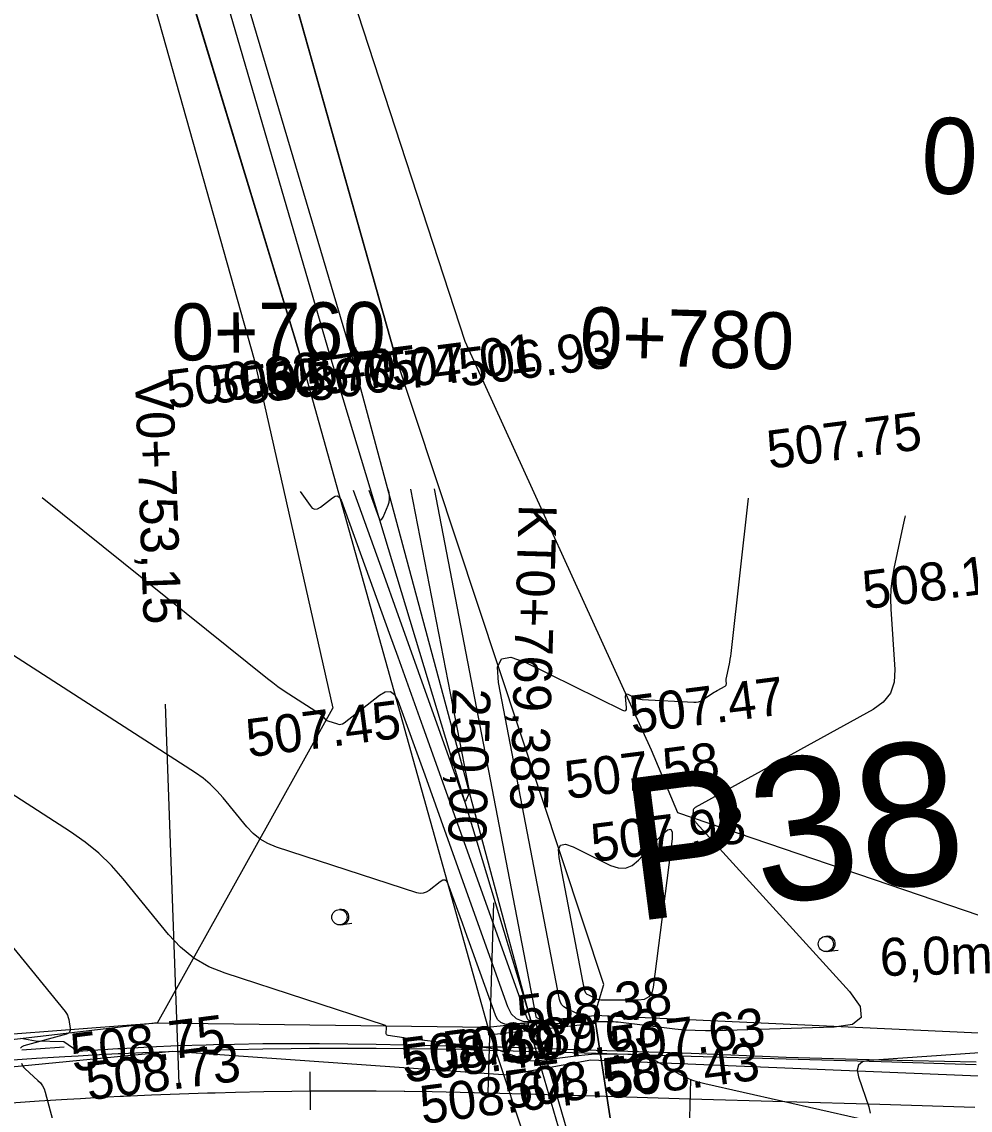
# Model space of a CAD drawing. Extents: x -636600 to -628587, y -1090963 to -1085869.
# Drawn here: x -629050.5 to -629000.6, y -1088235.1 to -1088177.9 of the extents above; entities that cross this region are included whole.
import ezdxf

# ---------------------------------------------------------------- set-up
doc = ezdxf.new("R2010")
doc.units = 0
for name, color, linetype in [('01_PARCELY_NÁVRH_PC', 7, 'Continuous'), ('03_PC_OBJEKTY_STAV', 7, 'Continuous'), ('22', 7, 'Continuous'), ('40', 7, 'Continuous'), ('42', 7, 'Continuous'), ('43', 7, 'Continuous'), ('60', 7, 'Continuous'), ('dno příkopu', 7, 'Continuous'), ('Ex_Major Contours', 7, 'Continuous'), ('Ex_Minor Contours', 7, 'Continuous'), ('HEKTOMETRY100', 7, 'Continuous'), ('HEKTOMETRY20', 7, 'Continuous'), ('HL_BODY', 7, 'Continuous'), ('koty_vše', 7, 'Continuous'), ('PARCELY_NÁVRH_TOKY_NÁDRŽE', 7, 'Continuous'), ('POLOMERY', 7, 'Continuous'), ('popis', 7, 'Continuous'), ('propustky', 7, 'Continuous'), ('situace_osa', 7, 'Continuous'), ('situace_těleso', 7, 'Continuous'), ('situace_vozovka', 7, 'Continuous'), ('VRCHOLY', 7, 'Continuous')]:
    doc.layers.add(name, color=color, linetype=linetype)

msp = doc.modelspace()

# ---------------------------------------------------------------- linework, layer by layer
at = {"layer": '01_PARCELY_NÁVRH_PC'}
for points in [[(-628992.524, -1088231.442), (-629020.39, -1088230.166), (-629019.227, -1088237.729), (-629017.67, -1088241.068), (-628972.309, -1088240.053)], [(-629387.941, -1088234.584), (-629219.304, -1088240.336), (-629181.474, -1088240.829), (-629109.866, -1088237.201), (-629061.821, -1088231.942), (-629043.39, -1088230.538), (-629025.998, -1088230.775), (-629023.594, -1088238.038), (-629036.901, -1088241.582), (-629140.622, -1088247.813), (-629178.5, -1088248.878), (-629442.3, -1088243.561)]]:
    msp.add_lwpolyline(points, dxfattribs=at)
at = {"layer": '22'}
for p, q in [((-629043.029, -1088152.325), (-629030.923, -1088195.253)), ((-629035.897, -1088195.378), (-629048.039, -1088155.388)), ((-629035.897, -1088195.378), (-629025.998, -1088230.775)), ((-629019.895, -1088228.529), (-629030.923, -1088195.253)), ((-629020.39, -1088230.166), (-629019.895, -1088228.529))]:
    msp.add_line(p, q, dxfattribs=at)
at = {"layer": '40'}
for p, q in [((-629062.869, -1088233.987), (-629042.592, -1088232.039)), ((-629042.592, -1088232.039), (-629024.95, -1088233.282)), ((-629024.95, -1088233.282), (-629020.575, -1088232.498)), ((-629020.575, -1088232.498), (-628990.948, -1088233.715))]:
    msp.add_line(p, q, dxfattribs=at)
at = {"layer": '42'}
for p, q in [((-629027.184, -1088194.692), (-629041.248, -1088151.663)), ((-629049.436, -1088156.052), (-629038.295, -1088195.625)), ((-629017.386, -1088216.189), (-629027.184, -1088194.692)), ((-629038.295, -1088195.625), (-629034.153, -1088213.987)), ((-629043.39, -1088230.538), (-629034.153, -1088213.987)), ((-629015.993, -1088219.499), (-629017.386, -1088216.189)), ((-628990.488, -1088228.191), (-629015.993, -1088219.499)), ((-629043.39, -1088230.538), (-629062.677, -1088232.813))]:
    msp.add_line(p, q, dxfattribs=at)
at = {"layer": '43'}
for p, q in [((-629033.756, -1088225.382), (-629033.657, -1088225.37)), ((-629033.657, -1088225.37), (-629033.161, -1088225.306)), ((-629008.06, -1088226.779), (-629007.564, -1088226.715)), ((-629008.159, -1088226.792), (-629008.06, -1088226.779))]:
    msp.add_line(p, q, dxfattribs=at)
for centre in [(-629033.807, -1088224.986), (-629008.21, -1088226.395)]:
    msp.add_circle(centre, 0.4, dxfattribs=at)
for centre in [(-629033.708, -1088224.973), (-629008.111, -1088226.382)]:
    msp.add_arc(centre, 0.4, 267.0124, 104.498, dxfattribs=at)
at = {"layer": '60'}
for p, q in [((-629033.197, -1088195.283), (-629045.482, -1088153.79)), ((-629046.283, -1088154.306), (-629034.309, -1088195.416)), ((-629034.309, -1088195.416), (-629023.726, -1088230.413)), ((-629023.726, -1088230.413), (-629033.197, -1088195.283))]:
    msp.add_line(p, q, dxfattribs=at)
at = {"layer": 'dno příkopu'}
msp.add_lwpolyline([(-629050.531, -1088231.959), (-629049.782, -1088231.909), (-629048.291, -1088231.816)], dxfattribs=at)
at = {"layer": 'Ex_Major Contours'}
msp.add_lwpolyline([(-629049.453, -1088202.888), (-629037.592, -1088212.417), (-629037.32, -1088212.63), (-629037.043, -1088212.835), (-629036.761, -1088213.033), (-629036.474, -1088213.224), (-629034.81, -1088214.297), (-629034.774, -1088214.322), (-629034.739, -1088214.351), (-629034.708, -1088214.381), (-629034.678, -1088214.415), (-629034.565, -1088214.554), (-629034.535, -1088214.586), (-629034.501, -1088214.613), (-629034.464, -1088214.635), (-629034.423, -1088214.651), (-629033.916, -1088214.816), (-629033.82, -1088214.836), (-629033.728, -1088214.832), (-629033.64, -1088214.804), (-629033.556, -1088214.752), (-629031.704, -1088213.3), (-629031.392, -1088213.119), (-629031.128, -1088213.105), (-629030.911, -1088213.257), (-629030.742, -1088213.575), (-629029.319, -1088217.5), (-629029.034, -1088218.289), (-629028.75, -1088219.077), (-629028.467, -1088219.866), (-629028.185, -1088220.655), (-629024.96, -1088229.691), (-629024.767, -1088230.066), (-629024.498, -1088230.321), (-629024.153, -1088230.456), (-629023.732, -1088230.472), (-629021.302, -1088230.24), (-629021.178, -1088230.218), (-629021.132, -1088230.182), (-629021.163, -1088230.131), (-629021.271, -1088230.067), (-629021.862, -1088229.784), (-629021.995, -1088229.701), (-629022.099, -1088229.597), (-629022.174, -1088229.47), (-629022.219, -1088229.32), (-629025.436, -1088212.628), (-629025.489, -1088211.828), (-629025.272, -1088211.382), (-629024.785, -1088211.291), (-629024.028, -1088211.554), (-629018.905, -1088214.082), (-629018.806, -1088214.116), (-629018.738, -1088214.103), (-629018.701, -1088214.045), (-629018.696, -1088213.94), (-629018.745, -1088213.366), (-629018.741, -1088213.286), (-629018.713, -1088213.242), (-629018.662, -1088213.233), (-629018.587, -1088213.258), (-629018.239, -1088213.431), (-629018.151, -1088213.469), (-629018.06, -1088213.498), (-629017.967, -1088213.517), (-629017.871, -1088213.527), (-629015.15, -1088213.673), (-629015.031, -1088213.67), (-629014.916, -1088213.649), (-629014.807, -1088213.609), (-629014.703, -1088213.551), (-629014.251, -1088213.248), (-629014.172, -1088213.197), (-629014.093, -1088213.148), (-629014.013, -1088213.1), (-629013.931, -1088213.054), (-629013.509, -1088212.821), (-629013.479, -1088212.799), (-629013.458, -1088212.772), (-629013.446, -1088212.74), (-629013.444, -1088212.702), (-629013.455, -1088212.541), (-629013.456, -1088212.501), (-629013.455, -1088212.462), (-629013.45, -1088212.422), (-629013.443, -1088212.382), (-629013.266, -1088211.555), (-629013.236, -1088211.404), (-629013.209, -1088211.252), (-629013.186, -1088211.099), (-629013.167, -1088210.946), (-629012.277, -1088202.933)], dxfattribs=at)
at = {"layer": 'Ex_Minor Contours'}
for points in [[(-629035.881, -1088202.588), (-629035.355, -1088203.323), (-629035.234, -1088203.45), (-629035.101, -1088203.505), (-629034.959, -1088203.489), (-629034.807, -1088203.401), (-629034.176, -1088202.907), (-629034.03, -1088202.822), (-629033.906, -1088202.815), (-629033.804, -1088202.887), (-629033.724, -1088203.036), (-629031.185, -1088210.043), (-629030.74, -1088211.274), (-629030.296, -1088212.505), (-629029.854, -1088213.737), (-629029.413, -1088214.969), (-629023.948, -1088230.283), (-629023.914, -1088230.35), (-629023.865, -1088230.396), (-629023.803, -1088230.421), (-629023.727, -1088230.424), (-629023.289, -1088230.382), (-629023.266, -1088230.378), (-629023.258, -1088230.371), (-629023.264, -1088230.362), (-629023.283, -1088230.35), (-629023.39, -1088230.299), (-629023.414, -1088230.285), (-629023.433, -1088230.266), (-629023.446, -1088230.243), (-629023.454, -1088230.216), (-629028.807, -1088202.432)], [(-629030.071, -1088202.46), (-629026.995, -1088218.249), (-629026.986, -1088218.321), (-629026.987, -1088218.393), (-629027, -1088218.463), (-629027.023, -1088218.532), (-629027.137, -1088218.806), (-629027.165, -1088218.857), (-629027.193, -1088218.874), (-629027.219, -1088218.856), (-629027.244, -1088218.803), (-629030.895, -1088208.573), (-629031.367, -1088207.253), (-629031.841, -1088205.933), (-629032.316, -1088204.613), (-629032.793, -1088203.294), (-629033.072, -1088202.526)], [(-629032.259, -1088202.508), (-629031.755, -1088203.919), (-629031.697, -1088204.039), (-629031.637, -1088204.08), (-629031.575, -1088204.043), (-629031.511, -1088203.926), (-629031.25, -1088203.3), (-629031.198, -1088203.142), (-629031.169, -1088202.982), (-629031.165, -1088202.819), (-629031.185, -1088202.654), (-629031.218, -1088202.486)], [(-629004.039, -1088203.866), (-629004.054, -1088203.937), (-629004.154, -1088204.409), (-629004.631, -1088206.637), (-629004.726, -1088207.167), (-629004.783, -1088207.7), (-629004.803, -1088208.235), (-629004.786, -1088208.773), (-629004.574, -1088211.95), (-629004.61, -1088212.614), (-629004.814, -1088213.186), (-629005.186, -1088213.666), (-629005.724, -1088214.056), (-629015.082, -1088219.218), (-629015.129, -1088219.251), (-629015.165, -1088219.292), (-629015.188, -1088219.34), (-629015.199, -1088219.397), (-629015.226, -1088219.694), (-629015.226, -1088219.725), (-629015.22, -1088219.755), (-629015.209, -1088219.784), (-629015.193, -1088219.811), (-629015.115, -1088219.915), (-629015.095, -1088219.941), (-629015.075, -1088219.966), (-629015.054, -1088219.991), (-629015.032, -1088220.015), (-629006.968, -1088228.897), (-629006.403, -1088229.692), (-629006.347, -1088230.271), (-629006.802, -1088230.632), (-629007.767, -1088230.777), (-629014.011, -1088230.964), (-629014.55, -1088230.97), (-629015.088, -1088230.956), (-629015.625, -1088230.923), (-629016.161, -1088230.87), (-629019.134, -1088230.518), (-629019.256, -1088230.506), (-629019.377, -1088230.497), (-629019.499, -1088230.492), (-629019.621, -1088230.49), (-629020.11, -1088230.492), (-629020.232, -1088230.493), (-629020.355, -1088230.495), (-629020.477, -1088230.499), (-629020.599, -1088230.503), (-629022.91, -1088230.607), (-629022.936, -1088230.606), (-629022.96, -1088230.6), (-629022.982, -1088230.589), (-629023.003, -1088230.573), (-629023.081, -1088230.499), (-629023.102, -1088230.484), (-629023.124, -1088230.473), (-629023.148, -1088230.468), (-629023.174, -1088230.468), (-629024.836, -1088230.626), (-629025.098, -1088230.616), (-629025.313, -1088230.532), (-629025.48, -1088230.373), (-629025.6, -1088230.14), (-629026.956, -1088226.34), (-629027.08, -1088225.995), (-629027.204, -1088225.649), (-629027.329, -1088225.303), (-629027.453, -1088224.958), (-629028.077, -1088223.238), (-629028.151, -1088223.099), (-629028.246, -1088223.032), (-629028.362, -1088223.038), (-629028.499, -1088223.117), (-629029.087, -1088223.579), (-629029.238, -1088223.673), (-629029.397, -1088223.723), (-629029.563, -1088223.73), (-629029.737, -1088223.694), (-629037.122, -1088221.294), (-629037.572, -1088221.113), (-629037.982, -1088220.874), (-629038.353, -1088220.578), (-629038.684, -1088220.224), (-629039.93, -1088218.694), (-629040.255, -1088218.326), (-629040.605, -1088217.986), (-629040.981, -1088217.676), (-629041.383, -1088217.394), (-629062.481, -1088203.786)], [(-629006.5, -1088235.58), (-629014.582, -1088233.761), (-629014.923, -1088233.672), (-629015.256, -1088233.558), (-629015.579, -1088233.421), (-629015.893, -1088233.26), (-629017.141, -1088232.562), (-629017.451, -1088232.413), (-629017.772, -1088232.305), (-629018.104, -1088232.238), (-629018.447, -1088232.213), (-629019.841, -1088232.197), (-629020.189, -1088232.199), (-629020.537, -1088232.212), (-629020.884, -1088232.238), (-629021.23, -1088232.276), (-629023.32, -1088232.541), (-629023.557, -1088232.557), (-629023.791, -1088232.544), (-629024.022, -1088232.501), (-629024.249, -1088232.43), (-629025.15, -1088232.088), (-629025.377, -1088232.009), (-629025.608, -1088231.945), (-629025.842, -1088231.895), (-629026.08, -1088231.86), (-629029.775, -1088231.426), (-629029.935, -1088231.406), (-629030.095, -1088231.385), (-629030.254, -1088231.362), (-629030.413, -1088231.337), (-629031.247, -1088231.203), (-629031.299, -1088231.187), (-629031.334, -1088231.159), (-629031.352, -1088231.118), (-629031.353, -1088231.064), (-629031.326, -1088230.823), (-629031.327, -1088230.768), (-629031.345, -1088230.723), (-629031.378, -1088230.689), (-629031.428, -1088230.665), (-629039.822, -1088227.938), (-629040.68, -1088227.592), (-629041.463, -1088227.136), (-629042.171, -1088226.57), (-629042.803, -1088225.895), (-629045.183, -1088222.973), (-629045.802, -1088222.27), (-629046.471, -1088221.622), (-629047.189, -1088221.029), (-629047.956, -1088220.491), (-629060.079, -1088212.671)], [(-629051.165, -1088226.355), (-629048.237, -1088229.951), (-629048.169, -1088230.046), (-629048.115, -1088230.148), (-629048.076, -1088230.256), (-629048.05, -1088230.37), (-629047.976, -1088230.84), (-629047.974, -1088230.947), (-629048.006, -1088231.032), (-629048.07, -1088231.096), (-629048.168, -1088231.138), (-629050.421, -1088231.76), (-629050.523, -1088231.804), (-629050.591, -1088231.87)], [(-628992.54, -1088231.604), (-629005.925, -1088232.529), (-629006.275, -1088232.604), (-629006.485, -1088232.771), (-629006.558, -1088233.03), (-629006.492, -1088233.381), (-629005.951, -1088234.97), (-629005.884, -1088235.306)], [(-629050.534, -1088232.674), (-629050.489, -1088232.782), (-629050.426, -1088232.879), (-629050.344, -1088232.966), (-629049.672, -1088233.572), (-629049.541, -1088233.707), (-629049.433, -1088233.857), (-629049.348, -1088234.021), (-629049.287, -1088234.199), (-629048.905, -1088235.624)]]:
    msp.add_lwpolyline(points, dxfattribs=at)
msp.add_lwpolyline([(-629022.166, -1088221.191), (-629021.911, -1088221.143), (-629021.513, -1088221.281), (-629019.533, -1088222.258), (-629019.131, -1088222.395), (-629018.753, -1088222.396), (-629018.401, -1088222.26), (-629018.074, -1088221.989), (-629016.817, -1088220.63), (-629016.549, -1088220.39), (-629016.374, -1088220.35), (-629016.293, -1088220.51), (-629016.304, -1088220.869), (-629017.291, -1088228.664), (-629017.372, -1088228.965), (-629017.529, -1088229.179), (-629017.762, -1088229.309), (-629018.07, -1088229.353), (-629019.944, -1088229.358), (-629020.044, -1088229.353), (-629020.141, -1088229.337), (-629020.235, -1088229.31), (-629020.327, -1088229.271), (-629020.69, -1088229.097), (-629020.772, -1088229.046), (-629020.836, -1088228.982), (-629020.882, -1088228.904), (-629020.91, -1088228.812), (-629022.252, -1088221.845), (-629022.28, -1088221.425)], close=True, dxfattribs=at)
at = {"layer": 'HEKTOMETRY20'}
for points in [[(-629035.365, -1088233.129), (-629035.349, -1088235.129)], [(-629015.333, -1088233.539), (-629015.392, -1088235.538)]]:
    msp.add_lwpolyline(points, dxfattribs=at)
at = {"layer": 'HL_BODY'}
msp.add_lwpolyline([(-629025.973, -1088234.228), (-629025.68, -1088224.232)], dxfattribs=at)
at = {"layer": 'PARCELY_NÁVRH_TOKY_NÁDRŽE'}
for points in [[(-629093.318, -1088083.076), (-629060.219, -1088122.25), (-629048.039, -1088155.388), (-629035.897, -1088195.378), (-629025.998, -1088230.775), (-629023.594, -1088238.038), (-629012.77, -1088263.124), (-629011.06, -1088266.515)], [(-629005.293, -1088267.015), (-629009.015, -1088259.627), (-629019.227, -1088237.729), (-629020.39, -1088230.166), (-629019.895, -1088228.529), (-629030.923, -1088195.253), (-629043.029, -1088152.325), (-629054.302, -1088119.574), (-629085.66, -1088083.076)]]:
    msp.add_lwpolyline(points, dxfattribs=at)
at = {"layer": 'POLOMERY'}
msp.add_lwpolyline([(-629025.973, -1088234.228), (-629025.68, -1088224.232)], dxfattribs=at)
at = {"layer": 'propustky'}
for p, q in [((-629025.998, -1088230.775), (-629020.39, -1088230.166)), ((-629020.39, -1088230.166), (-629020.347, -1088230.564)), ((-629025.955, -1088231.173), (-629020.347, -1088230.564)), ((-629023.895, -1088230.547), (-629021.749, -1088237.908)), ((-629023.491, -1088230.503), (-629021.341, -1088237.879)), ((-629025.998, -1088230.775), (-629025.955, -1088231.173))]:
    msp.add_line(p, q, dxfattribs=at)
at = {"layer": 'situace_osa'}
msp.add_lwpolyline([(-629051.077, -1088234.754), (-629050.344, -1088234.702), (-629049.603, -1088234.653), (-629048.128, -1088234.561), (-629047.428, -1088234.52), (-629046.653, -1088234.478), (-629045.352, -1088234.411), (-629045.177, -1088234.403), (-629043.701, -1088234.337), (-629042.224, -1088234.28), (-629040.747, -1088234.232), (-629040.356, -1088234.22), (-629039.27, -1088234.192), (-629037.793, -1088234.161), (-629036.315, -1088234.139), (-629035.357, -1088234.129), (-629034.838, -1088234.125), (-629033.36, -1088234.12), (-629031.882, -1088234.124), (-629030.405, -1088234.137), (-629030.357, -1088234.138), (-629028.927, -1088234.159), (-629027.45, -1088234.189), (-629025.973, -1088234.228), (-629025.358, -1088234.246), (-629020.36, -1088234.392), (-629015.362, -1088234.539), (-629010.365, -1088234.685), (-629005.367, -1088234.831), (-629000.369, -1088234.978)], dxfattribs=at)
at = {"layer": 'situace_těleso'}
msp.add_lwpolyline([(-629000.3, -1088232.61), (-629005.299, -1088232.513), (-629010.296, -1088232.361), (-629015.293, -1088232.159), (-629020.29, -1088232.006), (-629025.287, -1088231.821), (-629025.903, -1088231.833), (-629027.394, -1088231.788), (-629028.885, -1088231.749), (-629030.328, -1088231.718), (-629030.377, -1088231.717), (-629031.869, -1088231.69), (-629033.361, -1088231.67), (-629034.853, -1088231.656), (-629035.377, -1088231.653), (-629036.345, -1088231.652), (-629037.838, -1088231.658), (-629039.33, -1088231.685), (-629040.427, -1088231.708), (-629040.822, -1088231.717), (-629042.314, -1088231.754), (-629043.805, -1088231.824), (-629045.295, -1088231.91), (-629045.472, -1088231.92), (-629046.785, -1088232), (-629047.568, -1088232.05), (-629048.308, -1088231.538), (-629049.809, -1088231.505), (-629050.571, -1088231.374)], dxfattribs=at)
at = {"layer": 'situace_vozovka'}
msp.add_lwpolyline([(-629051.237, -1088232.509), (-629050.497, -1088232.458), (-629049.749, -1088232.408), (-629048.261, -1088232.315), (-629047.555, -1088232.274), (-629046.773, -1088232.231), (-629045.461, -1088232.164), (-629045.284, -1088232.156), (-629043.794, -1088232.089), (-629042.304, -1088232.031), (-629040.814, -1088231.983), (-629040.419, -1088231.971), (-629039.324, -1088231.943), (-629037.833, -1088231.911), (-629036.342, -1088231.889), (-629035.375, -1088231.879), (-629034.852, -1088231.875), (-629033.361, -1088231.87), (-629031.87, -1088231.874), (-629030.379, -1088231.887), (-629030.33, -1088231.888), (-629028.888, -1088231.909), (-629027.397, -1088231.939), (-629025.907, -1088231.979), (-629025.292, -1088231.997), (-629020.294, -1088232.143), (-629015.297, -1088232.29), (-629010.299, -1088232.436), (-629005.301, -1088232.582), (-629000.303, -1088232.729)], dxfattribs=at)
at = {"layer": 'VRCHOLY'}
msp.add_lwpolyline([(-629042.243, -1088233.751), (-629042.957, -1088213.764)], dxfattribs=at)

# ---------------------------------------------------------------- texts
at = {"layer": '03_PC_OBJEKTY_STAV'}
msp.add_text('P38', height=7.5, rotation=7.3173, dxfattribs=at).set_placement((-629018.31, -1088225.22))
at = {"layer": 'HEKTOMETRY100'}
msp.add_text('0+800', height=4, rotation=358.3217, dxfattribs=at).set_placement((-629003.236, -1088186.873))
at = {"layer": 'HEKTOMETRY20'}
for s, rotation, p in [('0+760', 0.4726, (-629042.631, -1088195.688)), ('0+780', 358.3217, (-629021.188, -1088195.851))]:
    msp.add_text(s, height=3, rotation=rotation, dxfattribs=at).set_placement(p)
at = {"layer": 'HL_BODY'}
msp.add_text('KT0+769,385', height=2, rotation=268.3217, dxfattribs=at).set_placement((-629024.363, -1088203.233))
at = {"layer": 'koty_vše'}
for s, p in [('506.93', (-629027.407, -1088197.07)), ('507.01', (-629031.474, -1088197.26)), ('506.82', (-629042.789, -1088198.218)), ('506.64', (-629040.445, -1088197.978)), ('505.70', (-629038.834, -1088198.013)), ('505.75', (-629037.636, -1088197.869)), ('506.74', (-629035.416, -1088197.846)), ('507.75', (-629011.182, -1088201.389)), ('508.15', (-629006.153, -1088208.778)), ('507.47', (-629018.415, -1088215.334)), ('507.45', (-629038.592, -1088216.573)), ('507.58', (-629021.824, -1088218.776)), ('507.98', (-629020.439, -1088222.086)), ('508.38', (-629024.333, -1088231.116)), ('508.75', (-629047.829, -1088233.125)), ('506.89', (-629028.227, -1088233.007)), ('507.63', (-629024.883, -1088232.759)), ('507.63', (-629019.421, -1088232.743)), ('508.39', (-629030.445, -1088233.363)), ('508.42', (-629030.323, -1088233.7)), ('508.73', (-629047.031, -1088234.625)), ('508.43', (-629019.716, -1088234.566)), ('508.58', (-629025.013, -1088235.085)), ('508.64', (-629029.444, -1088235.876))]:
    msp.add_text(s, height=2, rotation=7.3173, dxfattribs=at).set_placement(p)
at = {"layer": 'POLOMERY'}
msp.add_text('250,00', height=2, rotation=268.3217, dxfattribs=at).set_placement((-629027.849, -1088212.904))
at = {"layer": 'popis'}
msp.add_text('6,0m', height=2, rotation=1.4729, dxfattribs=at).set_placement((-629005.347, -1088228.085))
at = {"layer": 'VRCHOLY'}
msp.add_text('V0+753,15', height=2, rotation=272.0469, dxfattribs=at).set_placement((-629044.571, -1088196.599))

doc.saveas('drawing.dxf')
